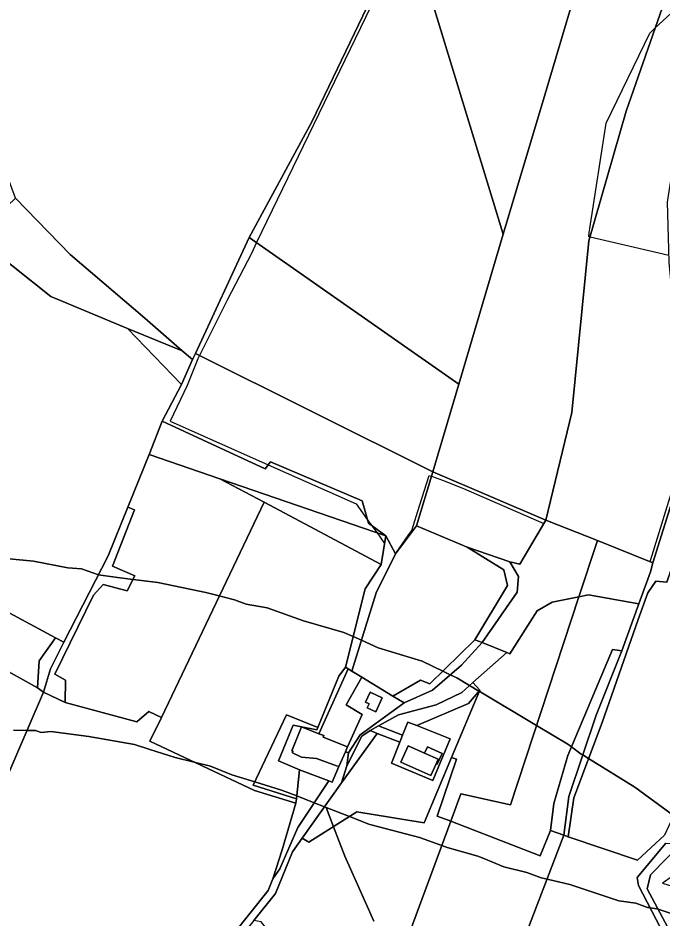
# Model space of a CAD drawing. Extents: x -477304 to -465429, y -1159113 to -1149210.
# Drawn here: x -471040.1 to -470754.2, y -1153627 to -1153227.7 of the extents above; entities that cross this region are included whole.
import ezdxf

# ---------------------------------------------------------------- set-up
doc = ezdxf.new("R2010")
doc.units = 0
for name, color, linetype in [('BPEJ_s', 7, 'Continuous'), ('orna_s', 7, 'Continuous'), ('ostatni_s', 7, 'Continuous'), ('PUPFL_s', 7, 'Continuous'), ('trav_porost_s', 7, 'Continuous'), ('zahrada_s', 7, 'Continuous')]:
    doc.layers.add(name, color=color, linetype=linetype)

msp = doc.modelspace()

# ---------------------------------------------------------------- linework, layer by layer
at = {"layer": 'BPEJ_s'}
for points in [[(-470751.25, -1153333.07), (-470786.18, -1153324.99), (-470786.78, -1153324.85), (-470786.49, -1153322.93), (-470786.22, -1153321.13), (-470778.99, -1153274.37), (-470759.65, -1153234.41), (-470757.36, -1153232.29), (-470698.16, -1153177.66)], [(-470751.25, -1153333.07), (-470786.18, -1153324.99), (-470786.78, -1153324.85), (-470786.49, -1153322.93), (-470786.22, -1153321.13), (-470778.99, -1153274.37), (-470759.65, -1153234.41), (-470757.36, -1153232.29), (-470698.16, -1153177.66)], [(-470883.41, -1153222.63), (-470934.17, -1153327.39), (-470936.49, -1153332.18), (-470947.02, -1153352.63), (-470959.55, -1153377.47), (-470959.85, -1153378.05), (-470960.3, -1153378.94), (-470964.97, -1153390.84), (-470972.45, -1153406.6), (-470928.97, -1153425.96), (-470889.94, -1153443.34), (-470885.02, -1153450.18), (-470882.97, -1153453.03), (-470880.7, -1153456.18), (-470877.33, -1153460.86), (-470876.8, -1153457.52), (-470872.55, -1153465.46), (-470872.26, -1153465.07), (-470866.83, -1153457.25), (-470865.28, -1153455.03), (-470861.85, -1153444.21), (-470857.56, -1153430.67), (-470856.6, -1153431.01), (-470851.68, -1153432.72), (-470842.33, -1153436.54), (-470806.67, -1153452), (-470805.77, -1153450.48), (-470782.93, -1153459.59), (-470759.56, -1153468.9), (-470758.58, -1153466.09), (-470745.16, -1153422.45)], [(-470883.41, -1153222.63), (-470934.17, -1153327.39), (-470936.49, -1153332.18), (-470947.02, -1153352.63), (-470959.55, -1153377.47), (-470959.85, -1153378.05), (-470960.3, -1153378.94), (-470964.97, -1153390.84), (-470972.45, -1153406.6), (-470928.97, -1153425.96), (-470889.94, -1153443.34), (-470885.02, -1153450.18), (-470882.97, -1153453.03), (-470880.7, -1153456.18), (-470877.33, -1153460.86), (-470876.8, -1153457.52), (-470872.55, -1153465.46), (-470872.26, -1153465.07), (-470866.83, -1153457.25), (-470865.28, -1153455.03), (-470861.85, -1153444.21), (-470857.56, -1153430.67), (-470856.6, -1153431.01)], [(-470856.6, -1153431.01), (-470851.68, -1153432.72), (-470842.33, -1153436.54), (-470806.67, -1153452), (-470805.77, -1153450.48), (-470782.93, -1153459.59), (-470759.56, -1153468.9), (-470758.58, -1153466.09), (-470745.16, -1153422.45)], [(-471059.55, -1153466.24), (-471033.2, -1153468.64), (-471017.9, -1153471.61), (-471011.94, -1153472.04), (-471004.35, -1153474.78), (-471004.29, -1153474.8), (-470995.88, -1153475.89), (-470988.99, -1153476.78), (-470977.94, -1153478.2), (-470956.68, -1153482.67), (-470950.72, -1153484.16), (-470948.49, -1153484.71), (-470943.93, -1153485.85), (-470938.83, -1153487.77), (-470929.48, -1153489.47), (-470913.32, -1153495.21), (-470895.47, -1153500.31), (-470891.33, -1153502.15), (-470887.64, -1153503.79), (-470880.16, -1153507.11), (-470860.61, -1153513.06), (-470851.51, -1153517.49), (-470848.22, -1153519.09), (-470845.31, -1153520.5), (-470839.66, -1153523.86), (-470835.49, -1153526.34), (-470835.35, -1153526.42), (-470809.87, -1153541.58), (-470795.99, -1153549.83), (-470794.37, -1153551.05)], [(-471011.94, -1153472.04), (-471017.9, -1153471.61), (-471033.2, -1153468.64), (-471059.55, -1153466.24)], [(-470749.07, -1153581.51), (-470766.24, -1153568.96), (-470786.85, -1153556.27), (-470789.39, -1153554.7), (-470790.04, -1153554.3), (-470794.37, -1153551.05), (-470795.99, -1153549.83), (-470809.87, -1153541.58), (-470835.35, -1153526.42), (-470835.49, -1153526.34), (-470839.66, -1153523.86), (-470845.31, -1153520.5), (-470848.22, -1153519.09), (-470851.51, -1153517.49), (-470860.61, -1153513.06), (-470880.16, -1153507.11), (-470887.64, -1153503.79), (-470891.33, -1153502.15), (-470895.47, -1153500.31), (-470913.32, -1153495.21), (-470929.48, -1153489.47), (-470938.83, -1153487.77), (-470943.93, -1153485.85), (-470948.49, -1153484.71), (-470950.72, -1153484.16), (-470956.68, -1153482.67), (-470977.94, -1153478.2), (-470988.99, -1153476.78), (-470995.88, -1153475.89), (-471004.29, -1153474.8), (-471004.35, -1153474.78), (-471011.94, -1153472.04)], [(-470747.53, -1153625.93), (-470755.99, -1153623.11), (-470756.46, -1153622.95), (-470759.55, -1153622.49), (-470760.15, -1153622.4), (-470760.71, -1153622.31), (-470765.81, -1153620.4), (-470773.46, -1153619.34), (-470795.14, -1153612.11), (-470805.21, -1153609.76), (-470807.9, -1153609.13), (-470814.27, -1153606.8), (-470824.48, -1153604.25), (-470833.38, -1153600.62), (-470835.95, -1153599.57), (-470849.56, -1153595.74), (-470852, -1153594.86), (-470861.89, -1153591.28), (-470883.26, -1153585.63), (-470884.41, -1153585.33), (-470892.98, -1153582.02), (-470903.32, -1153578.02), (-470904.07, -1153577.72), (-470908.6, -1153575.94), (-470916.37, -1153572.89), (-470923.1, -1153570.24), (-470934.99, -1153566.58), (-470945.2, -1153563.44), (-470954.56, -1153559.61), (-470961.83, -1153557.84), (-470970.28, -1153555.78), (-470981.56, -1153552.2), (-470988.35, -1153550.05), (-471008.55, -1153546.43), (-471025.55, -1153544.31), (-471029.8, -1153544.73), (-471032.35, -1153543.88), (-471036.13, -1153543.81), (-471042.08, -1153543.7)], [(-471042.08, -1153543.7), (-471036.13, -1153543.81), (-471032.35, -1153543.88), (-471029.8, -1153544.73), (-471025.55, -1153544.31), (-471008.55, -1153546.43), (-470988.35, -1153550.05), (-470981.56, -1153552.2), (-470970.28, -1153555.78), (-470961.83, -1153557.84), (-470954.56, -1153559.61), (-470945.2, -1153563.44), (-470934.99, -1153566.58), (-470923.1, -1153570.24), (-470916.37, -1153572.89), (-470908.6, -1153575.94), (-470904.07, -1153577.72), (-470903.32, -1153578.02), (-470900.06, -1153586.51), (-470895.04, -1153599.57), (-470888.83, -1153613.43), (-470882.08, -1153628.48)], [(-470794.37, -1153551.05), (-470790.04, -1153554.3), (-470789.39, -1153554.7), (-470786.85, -1153556.27), (-470766.24, -1153568.96), (-470749.07, -1153581.51)], [(-470882.08, -1153628.48), (-470888.83, -1153613.43), (-470895.04, -1153599.57), (-470900.06, -1153586.51), (-470903.32, -1153578.02), (-470892.98, -1153582.02), (-470884.41, -1153585.33), (-470883.26, -1153585.63), (-470861.89, -1153591.28), (-470852, -1153594.86), (-470849.56, -1153595.74), (-470835.95, -1153599.57), (-470833.38, -1153600.62), (-470824.48, -1153604.25), (-470814.27, -1153606.8), (-470807.9, -1153609.13), (-470805.21, -1153609.76), (-470795.14, -1153612.11), (-470773.46, -1153619.34), (-470765.81, -1153620.4), (-470760.71, -1153622.31), (-470760.15, -1153622.4), (-470759.55, -1153622.49), (-470756.46, -1153622.95), (-470755.99, -1153623.11), (-470747.53, -1153625.93)]]:
    msp.add_lwpolyline(points, dxfattribs=at)
at = {"layer": 'orna_s'}
msp.add_lwpolyline([(-470863.17, -1153453.08), (-470840.76, -1153462.56), (-470824.39, -1153472.57), (-470822.83, -1153479.47), (-470837.24, -1153503.67), (-470857.29, -1153523.08), (-470861.46, -1153521.49), (-470873.63, -1153528.59), (-470887.45, -1153520.1), (-470891.92, -1153517.48), (-470881.08, -1153482.76), (-470872.55, -1153465.46)], close=True, dxfattribs=at)
at = {"layer": 'ostatni_s'}
for points in [[(-470834.05, -1153504.81), (-470837.24, -1153503.67), (-470822.83, -1153479.47), (-470824.39, -1153472.57), (-470840.76, -1153462.56), (-470821.77, -1153468.98), (-470817.88, -1153475.44), (-470818.59, -1153482.46)], [(-470823.12, -1153509.22), (-470838.15, -1153522.52), (-470843.13, -1153526.93), (-470854.44, -1153532.47), (-470871.23, -1153536.88), (-470880.03, -1153541.77), (-470883.8, -1153543.87), (-470887.41, -1153546.29), (-470894.05, -1153559.49), (-470893.32, -1153553.8), (-470888.13, -1153545.78), (-470868.74, -1153531.59), (-470856.15, -1153525.88), (-470843.2, -1153514.79), (-470834.05, -1153504.81)], [(-470857.29, -1153523.08), (-470837.24, -1153503.67), (-470834.05, -1153504.81), (-470843.2, -1153514.79), (-470856.15, -1153525.88), (-470868.74, -1153531.59), (-470873.63, -1153528.59), (-470861.46, -1153521.49)], [(-470885.04, -1153533.85), (-470884.2, -1153532.02), (-470885.82, -1153531.27), (-470883.78, -1153526.82), (-470878.43, -1153529.27), (-470881.31, -1153535.56)], [(-470893.81, -1153551.02), (-470894.77, -1153553.24), (-470897.61, -1153559.82), (-470898.66, -1153559.44), (-470907.61, -1153556.24), (-470914.21, -1153555.67), (-470918.29, -1153553.81), (-470918.04, -1153553.05), (-470918.54, -1153552.85), (-470914.27, -1153542.15), (-470906.51, -1153545.25), (-470904.37, -1153546.1), (-470904.65, -1153546.79)], [(-470870.12, -1153557.87), (-470866.84, -1153550.58), (-470859.6, -1153553.83), (-470853.61, -1153556.52), (-470854.52, -1153558.55), (-470856.89, -1153563.81)], [(-470851.84, -1153554.06), (-470853.97, -1153558.8), (-470854.52, -1153558.55), (-470853.61, -1153556.52), (-470859.6, -1153553.83), (-470858.38, -1153551.12)], [(-470894.77, -1153553.24), (-470893.32, -1153553.8), (-470894.05, -1153559.49), (-470896.51, -1153567.1), (-470913.98, -1153591.66), (-470918.23, -1153597.63), (-470925.74, -1153616.08), (-470935.38, -1153628.11), (-470974.84, -1153677.39), (-470976.69, -1153674.58), (-470929.03, -1153614.87), (-470926.99, -1153609.61), (-470923.8, -1153605.15), (-470915.82, -1153586.9), (-470902.14, -1153566.14), (-470900.59, -1153566.71), (-470897.61, -1153559.82)], [(-470752.53, -1153593.85), (-470745.95, -1153594.18), (-470759.35, -1153607.88), (-470760.76, -1153614.14), (-470743.86, -1153645.92), (-470739.31, -1153654.55), (-470743.17, -1153653.93), (-470764.68, -1153612.63), (-470765.19, -1153609.11)]]:
    msp.add_lwpolyline(points, close=True, dxfattribs=at)
at = {"layer": 'PUPFL_s'}
for points in [[(-470837.66, -1153218.38), (-470791.89, -1153213.51), (-470806.15, -1153261.43), (-470824.67, -1153323.7), (-470856.25, -1153220.57), (-470885.06, -1153222.76), (-470883.11, -1153197.11), (-470872.99, -1153108.01), (-470869.02, -1153068.2), (-470838.77, -1153063.75), (-470749.15, -1153069.86), (-470769.43, -1153138.02), (-470798.98, -1153168.47)], [(-470967.2, -1153375.36), (-470983.73, -1153360.94), (-471016.97, -1153332.68), (-471041.2, -1153307.64), (-471055.06, -1153270.06), (-471060.26, -1153238), (-471064.65, -1153238.69), (-471070.5, -1153228.65), (-471103.27, -1153226.17), (-471024.12, -1153172.79), (-470943, -1153118.09), (-470869.02, -1153068.2), (-470872.99, -1153108.01), (-470902, -1153102.67), (-470916.66, -1153189.8), (-470883.11, -1153197.11), (-470885.06, -1153222.76), (-470909.7, -1153273.77), (-470937.4, -1153325.13), (-470961.31, -1153376.59), (-470962.57, -1153379.31)], [(-470749.15, -1153069.86), (-470680.06, -1153074.72), (-470718.77, -1153140.52), (-470749.79, -1153210.48), (-470770.11, -1153269.07), (-470786.65, -1153326.63), (-470794.19, -1153402.72), (-470805.77, -1153450.48), (-470856.01, -1153429.02), (-470844.47, -1153390.24), (-470824.67, -1153323.7), (-470806.15, -1153261.43), (-470791.89, -1153213.51), (-470769.43, -1153138.02)], [(-470642.54, -1153134.73), (-470684.83, -1153198.24), (-470706.84, -1153218.06), (-470730.02, -1153243.13), (-470746.86, -1153277.15), (-470751.93, -1153309.49), (-470751.33, -1153330.35), (-470751.16, -1153336.26), (-470743.59, -1153415.34), (-470749.08, -1153440.22), (-470758.26, -1153469.42), (-470782.93, -1153459.59), (-470805.77, -1153450.48), (-470794.19, -1153402.72), (-470786.65, -1153326.63), (-470770.11, -1153269.07), (-470749.79, -1153210.48), (-470718.77, -1153140.52), (-470680.06, -1153074.72), (-470667.01, -1153075.64), (-470614.83, -1153093.11)], [(-470844.47, -1153390.24), (-470937.4, -1153325.13), (-470909.7, -1153273.77), (-470885.06, -1153222.76), (-470856.25, -1153220.57), (-470824.67, -1153323.7)], [(-471025.43, -1153351.3), (-471059.1, -1153324.69), (-471041.2, -1153307.64), (-471016.97, -1153332.68), (-470983.73, -1153360.94), (-470967.2, -1153375.36), (-470991.39, -1153365.55)], [(-470856.01, -1153429.02), (-470961.31, -1153376.59), (-470937.4, -1153325.13), (-470844.47, -1153390.24)], [(-470967.42, -1153390.4), (-470991.39, -1153365.55), (-470967.2, -1153375.36), (-470962.57, -1153379.31)], [(-470884.55, -1153451.88), (-470887.3, -1153441.97), (-470927.93, -1153424.64), (-470930.37, -1153427.74), (-470976.03, -1153406.6), (-470967.42, -1153390.4), (-470962.57, -1153379.31), (-470961.31, -1153376.59), (-470856.01, -1153429.02), (-470863.17, -1153453.08), (-470872.55, -1153465.46), (-470876.8, -1153457.52)], [(-470876.8, -1153457.52), (-470950.43, -1153432.17), (-470981.85, -1153421.45), (-470976.03, -1153406.6), (-470930.37, -1153427.74), (-470927.93, -1153424.64), (-470887.3, -1153441.97), (-470884.55, -1153451.88)], [(-470817.34, -1153470.08), (-470821.77, -1153468.98), (-470840.76, -1153462.56), (-470863.17, -1153453.08), (-470856.01, -1153429.02), (-470805.77, -1153450.48)], [(-470878.81, -1153470.23), (-470930.86, -1153442.57), (-470950.43, -1153432.17), (-470876.8, -1153457.52)]]:
    msp.add_lwpolyline(points, close=True, dxfattribs=at)
at = {"layer": 'trav_porost_s'}
for points in [[(-471074.24, -1153340.61), (-471069.07, -1153334.08), (-471059.1, -1153324.69), (-471025.43, -1153351.3), (-470991.39, -1153365.55), (-470967.42, -1153390.4), (-470976.03, -1153406.6), (-470981.85, -1153421.45), (-470991.27, -1153444.72), (-471000.01, -1153466.31), (-471019.7, -1153504.7), (-471023.47, -1153502.67), (-471057.3, -1153484.48), (-471066.72, -1153483.13), (-471059.04, -1153465.04), (-471113.33, -1153437), (-471109.01, -1153420.04), (-471086.05, -1153370.74), (-471077.77, -1153347.33)], [(-470780.77, -1153540.23), (-470793.43, -1153573.64), (-470795.9, -1153590.94), (-470797.76, -1153590.3), (-470795.56, -1153573.09), (-470783.47, -1153537.06), (-470772.04, -1153508.47), (-470764.5, -1153487.6), (-470759.4, -1153473.5), (-470758.26, -1153469.42), (-470749.08, -1153440.22), (-470743.59, -1153415.34), (-470733.07, -1153423.03), (-470741.15, -1153422.51), (-470745.14, -1153435.85), (-470748.36, -1153451.25), (-470747.62, -1153456.34), (-470746.36, -1153461.16), (-470752.11, -1153478.03), (-470756.99, -1153477.6), (-470760.5, -1153482.69), (-470764.79, -1153494.56)], [(-470998.09, -1153471), (-470988.35, -1153445.92), (-470991.27, -1153444.72), (-470981.85, -1153421.45), (-470950.43, -1153432.17), (-470930.86, -1153442.57), (-470976.43, -1153538.01), (-470982.06, -1153535.37), (-470987.27, -1153539.98), (-471019.12, -1153531.38), (-471018.96, -1153521.49), (-471023.66, -1153518.82), (-471006.57, -1153483.78), (-471002.27, -1153478.99), (-470991.66, -1153481.85), (-470988.19, -1153475.27)], [(-470991.27, -1153444.72), (-470988.35, -1153445.92), (-470998.09, -1153471), (-470988.19, -1153475.27), (-470991.66, -1153481.85), (-471002.27, -1153478.99), (-471006.57, -1153483.78), (-471023.66, -1153518.82), (-471018.96, -1153521.49), (-471019.12, -1153531.38), (-471028.78, -1153526.78), (-471025.66, -1153516.45), (-471019.7, -1153504.7), (-471000.01, -1153466.31)], [(-470878.81, -1153470.23), (-470885.96, -1153480.91), (-470894.76, -1153515.72), (-470897.71, -1153519.74), (-470907.01, -1153542.43), (-470920.82, -1153536.84), (-470935.69, -1153568.04), (-470916.49, -1153574.09), (-470916.69, -1153576.1), (-470935.04, -1153570.4), (-470981.5, -1153548.62), (-470976.43, -1153538.01), (-470930.86, -1153442.57)], [(-470805.77, -1153450.48), (-470782.93, -1153459.59), (-470791.13, -1153484.54), (-470803.04, -1153486.86), (-470809.57, -1153490.79), (-470821.8, -1153509.76), (-470823.12, -1153509.22), (-470834.05, -1153504.81), (-470818.59, -1153482.46), (-470817.88, -1153475.44), (-470821.77, -1153468.98), (-470817.34, -1153470.08)], [(-470765.15, -1153601.33), (-470795.9, -1153590.94), (-470793.43, -1153573.64), (-470780.77, -1153540.23), (-470764.79, -1153494.56), (-470760.5, -1153482.69), (-470756.99, -1153477.6), (-470752.11, -1153478.03), (-470746.36, -1153461.16), (-470747.62, -1153456.34), (-470703.78, -1153469.81), (-470701.54, -1153466.74), (-470694.54, -1153470.6), (-470697.45, -1153482.6), (-470687.79, -1153485.27), (-470689.96, -1153503.96), (-470701.51, -1153503.4), (-470724.22, -1153528.15), (-470753.13, -1153590.23)], [(-470885.96, -1153480.91), (-470878.81, -1153470.23), (-470876.8, -1153457.52), (-470872.55, -1153465.46), (-470881.08, -1153482.76), (-470891.92, -1153517.48), (-470893.53, -1153516.54), (-470894.76, -1153515.72)], [(-470782.93, -1153459.59), (-470758.26, -1153469.42), (-470759.4, -1153473.5), (-470764.5, -1153487.6), (-470786.82, -1153483.7), (-470791.13, -1153484.54)], [(-471031.46, -1153524.86), (-471062.29, -1153507.71), (-471057.14, -1153498.08), (-471068.37, -1153494.87), (-471071.72, -1153494.91), (-471066.72, -1153483.13), (-471057.3, -1153484.48), (-471023.47, -1153502.67), (-471030.71, -1153512.96)], [(-470843.51, -1153571.87), (-470848.02, -1153584.08), (-470854.03, -1153581.77), (-470845.41, -1153556.49), (-470847.62, -1153555.78), (-470835.14, -1153525.92), (-470838.15, -1153522.52), (-470823.12, -1153509.22), (-470821.8, -1153509.76), (-470809.57, -1153490.79), (-470803.04, -1153486.86), (-470791.13, -1153484.54), (-470821.45, -1153576.83)], [(-470772.04, -1153508.47), (-470776.17, -1153507.9), (-470795.99, -1153554.9), (-470802.29, -1153576.25), (-470803.79, -1153588.27), (-470808.28, -1153599.37), (-470848.02, -1153584.08), (-470843.51, -1153571.87), (-470821.45, -1153576.83), (-470791.13, -1153484.54), (-470786.82, -1153483.7), (-470764.5, -1153487.6)], [(-471025.66, -1153516.45), (-471028.78, -1153526.78), (-471031.46, -1153524.86), (-471030.71, -1153512.96), (-471023.47, -1153502.67), (-471019.7, -1153504.7)], [(-471176.35, -1153584.93), (-471130.99, -1153553.06), (-471083.94, -1153510.15), (-471062.29, -1153507.71), (-471031.46, -1153524.86), (-471028.78, -1153526.78), (-471048.43, -1153572.29), (-471128.14, -1153557.17), (-471175.69, -1153590.63)], [(-470772.04, -1153508.47), (-470783.47, -1153537.06), (-470795.56, -1153573.09), (-470797.76, -1153590.3), (-470803.79, -1153588.27), (-470802.29, -1153576.25), (-470795.99, -1153554.9), (-470776.17, -1153507.9)], [(-470897.71, -1153519.74), (-470894.76, -1153515.72), (-470893.53, -1153516.54), (-470906.51, -1153545.25), (-470914.27, -1153542.15), (-470907.49, -1153543.6), (-470907.01, -1153542.43)], [(-470888.13, -1153545.78), (-470893.32, -1153553.8), (-470894.77, -1153553.24), (-470893.81, -1153551.02), (-470887.37, -1153536.78), (-470894.37, -1153532.52), (-470887.45, -1153520.1), (-470873.63, -1153528.59), (-470868.74, -1153531.59)], [(-470863.08, -1153541.69), (-470866.99, -1153540.14), (-470869.35, -1153545.96), (-470880.03, -1153541.77), (-470871.23, -1153536.88), (-470854.44, -1153532.47), (-470843.13, -1153526.93), (-470838.15, -1153522.52), (-470835.14, -1153525.92), (-470840.09, -1153531.92)], [(-470896.51, -1153567.1), (-470880.66, -1153545.1), (-470870.6, -1153549.05), (-470874.35, -1153558.31), (-470856.01, -1153566.04), (-470848.29, -1153547.56), (-470863.08, -1153541.69), (-470840.09, -1153531.92), (-470835.14, -1153525.92), (-470847.62, -1153555.78), (-470859.76, -1153584.85), (-470889.65, -1153579.9), (-470910.96, -1153593.43), (-470913.98, -1153591.66)], [(-470878.43, -1153529.27), (-470883.78, -1153526.82), (-470885.82, -1153531.27), (-470884.2, -1153532.02), (-470885.04, -1153533.85), (-470881.31, -1153535.56)], [(-470935.69, -1153568.04), (-470920.82, -1153536.84), (-470907.01, -1153542.43), (-470907.49, -1153543.6), (-470914.27, -1153542.15), (-470917.92, -1153541.48), (-470924.49, -1153557.26), (-470915.18, -1153561.29), (-470916.49, -1153574.09)], [(-470848.29, -1153547.56), (-470856.01, -1153566.04), (-470874.35, -1153558.31), (-470870.6, -1153549.05), (-470869.35, -1153545.96), (-470866.99, -1153540.14), (-470863.08, -1153541.69)], [(-470915.18, -1153561.29), (-470924.49, -1153557.26), (-470917.92, -1153541.48), (-470914.27, -1153542.15), (-470918.54, -1153552.85), (-470918.04, -1153553.05), (-470918.29, -1153553.81), (-470914.21, -1153555.67), (-470907.61, -1153556.24), (-470898.66, -1153559.44), (-470897.61, -1153559.82), (-470900.59, -1153566.71), (-470902.14, -1153566.14)], [(-470887.41, -1153546.29), (-470883.8, -1153543.87), (-470880.66, -1153545.1), (-470896.51, -1153567.1), (-470894.05, -1153559.49)], [(-470869.35, -1153545.96), (-470870.6, -1153549.05), (-470880.66, -1153545.1), (-470883.8, -1153543.87), (-470880.03, -1153541.77)], [(-470866.84, -1153550.58), (-470870.12, -1153557.87), (-470856.89, -1153563.81), (-470854.52, -1153558.55), (-470853.97, -1153558.8), (-470851.84, -1153554.06), (-470858.38, -1153551.12), (-470859.6, -1153553.83)], [(-470910.96, -1153593.43), (-470889.65, -1153579.9), (-470859.76, -1153584.85), (-470847.62, -1153555.78), (-470845.41, -1153556.49), (-470854.03, -1153581.77), (-470848.02, -1153584.08), (-470893.07, -1153705.92), (-470916.86, -1153701.78), (-470904.84, -1153663.09), (-470906.31, -1153661.24), (-470932.1, -1153628.74), (-470935.38, -1153628.11), (-470925.74, -1153616.08), (-470918.23, -1153597.63), (-470913.98, -1153591.66)], [(-470922.83, -1153596.82), (-470916.69, -1153576.1), (-470916.49, -1153574.09), (-470915.18, -1153561.29), (-470902.14, -1153566.14), (-470915.82, -1153586.9), (-470923.8, -1153605.15), (-470926.99, -1153609.61)], [(-470822.23, -1153664.87), (-470824.93, -1153676.53), (-470830.57, -1153697.93), (-470835.66, -1153724.06), (-470875.46, -1153717.14), (-470887.68, -1153715.02), (-470919.03, -1153709.59), (-470916.86, -1153701.78), (-470893.07, -1153705.92), (-470848.02, -1153584.08), (-470808.28, -1153599.37), (-470803.79, -1153588.27), (-470797.76, -1153590.3), (-470820.69, -1153650.17)], [(-470653.62, -1153627.15), (-470655.87, -1153690.39), (-470680.93, -1153684.78), (-470679.26, -1153649.41), (-470743.86, -1153645.92), (-470760.76, -1153614.14), (-470759.35, -1153607.88), (-470745.95, -1153594.18), (-470745.39, -1153605.67), (-470754.07, -1153611.5), (-470725.4, -1153620.46), (-470703.42, -1153622.79), (-470695.82, -1153620.7), (-470684.87, -1153623.52)]]:
    msp.add_lwpolyline(points, close=True, dxfattribs=at)
for points in [[(-471048.43, -1153572.29), (-471028.78, -1153526.78), (-471019.12, -1153531.38), (-470987.27, -1153539.98), (-470982.06, -1153535.37), (-470976.43, -1153538.01), (-470981.5, -1153548.62), (-470935.04, -1153570.4), (-470916.69, -1153576.1), (-470922.83, -1153596.82), (-470926.99, -1153609.61), (-470929.03, -1153614.87), (-470976.69, -1153674.58), (-470998.31, -1153687.51), (-471004.23, -1153697.53), (-471015.11, -1153711.89), (-471022.28, -1153705.14), (-471038.87, -1153692.18), (-471062.48, -1153673.79)], [(-470746.34, -1153653.54), (-470758.41, -1153735.42), (-470759.35, -1153739.79), (-470776.48, -1153745.1), (-470785.73, -1153745.19), (-470787.9, -1153744.28), (-470801.93, -1153740.14), (-470808.56, -1153738.37), (-470825.62, -1153735.6), (-470830.72, -1153735.39), (-470839.6, -1153735.76), (-470835.66, -1153724.06), (-470830.57, -1153697.93), (-470824.93, -1153676.53), (-470822.23, -1153664.87), (-470820.69, -1153650.17), (-470797.76, -1153590.3), (-470795.9, -1153590.94), (-470765.15, -1153601.33), (-470753.13, -1153590.23)], [(-470752.53, -1153593.85), (-470765.19, -1153609.11), (-470764.68, -1153612.63), (-470743.17, -1153653.93)]]:
    msp.add_lwpolyline(points, dxfattribs=at)
at = {"layer": 'zahrada_s'}
msp.add_lwpolyline([(-470894.37, -1153532.52), (-470887.37, -1153536.78), (-470893.81, -1153551.02), (-470904.65, -1153546.79), (-470904.37, -1153546.1), (-470906.51, -1153545.25), (-470893.53, -1153516.54), (-470891.92, -1153517.48), (-470887.45, -1153520.1)], close=True, dxfattribs=at)

doc.saveas('drawing.dxf')
